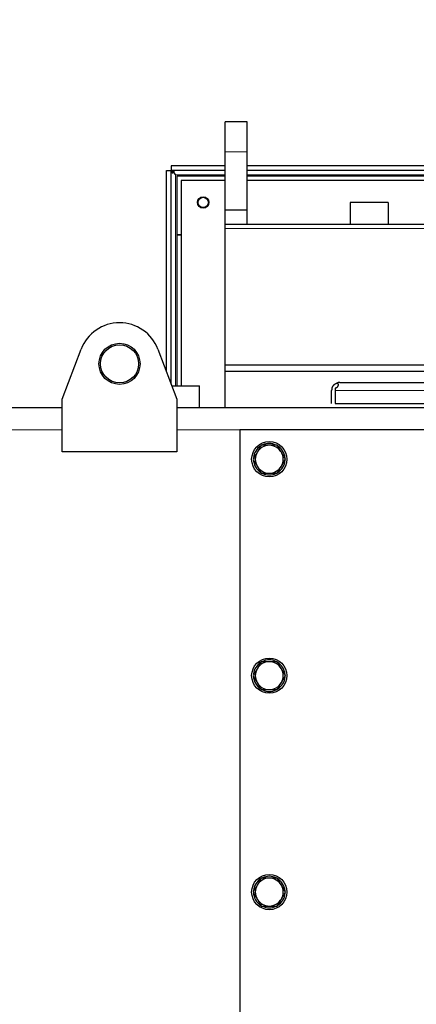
# Model space of a CAD drawing. Header units: millimetres. Extents: x 0 to 29700, y -16 to 21000.
# Tile 306 of 357: x 18906 to 19176, y 17955 to 18626. Entities that reach past the tile are written whole.
import ezdxf

# ---------------------------------------------------------------- set-up
doc = ezdxf.new("R2010")
doc.units = ezdxf.units.MM
doc.layers.add('1', color=7, linetype='Continuous', true_color=0xffffff)
doc.layers.add('254', color=7, linetype='Continuous', true_color=0xffffff)
doc.styles.add('latin_extended', font='simplex.shx')
doc.dimstyles.get("Standard").update_dxf_attribs({"dimtxt": 0.18, "dimasz": 0.18, "dimexe": 0.18, "dimexo": 0.0625, "dimgap": 0.09, "dimtad": 0, "dimtih": 1, "dimtoh": 1, "dimdec": 4, "dimzin": 0, "dimdsep": 46, "dimtxsty": 'Standard', "dimcen": 0.09, "dimadec": 0, "dimazin": 0, "dimtfac": 1, "dimtdec": 4, "dimtofl": 0, "dimtmove": 0, "dimatfit": 3, "dimfxl": 1, "dimtolj": 1, "dimtzin": 0, "dimarcsym": 0})

# ---------------------------------------------------------------- blocks, each defined once
blk = doc.blocks.new('_U4')
at = {"layer": '254', "color": 3, "linetype": 'Continuous', "lineweight": 13, "transparency": 16777216}
for p, q in [((28056.49, 18872.66), (28056.49, 14093.8)), ((18212.99, 16851.58), (18212.99, 14093.8)), ((18387.99, 14143.8), (27881.49, 14143.8))]:
    blk.add_line(p, q, dxfattribs=at)
at = {"layer": '254', "color": 3, "transparency": 16777216}
for points in [[(18387.99, 14172.97), (18387.99, 14114.64), (18212.99, 14143.8)], [(27881.49, 14114.64), (27881.49, 14172.97), (28056.49, 14143.8)]]:
    blk.add_solid(points, dxfattribs=at)
at = {"layer": 'Defpoints', "color": 0, "transparency": 16777216}
for p in [(28056.49, 18922.66), (18212.99, 16901.58), (28056.49, 14143.8)]:
    blk.add_point(p, dxfattribs=at)
at = {"layer": '254', "color": 2, "lineweight": 13, "transparency": 16777216, "insert": (22822.24, 14406.3), "char_height": 175, "attachment_point": 1, "style": 'latin_extended'}
blk.add_mtext('\\A1;9844', dxfattribs=at)

msp = doc.modelspace()

# ---------------------------------------------------------------- linework, layer by layer
at = {"layer": '1', "color": 2, "linetype": 'Continuous', "lineweight": 25}
for p, q in [((19045.987, 18535.755), (19045.987, 18556.303)), ((19060.987, 18556.303), (19045.987, 18556.303)), ((19060.987, 18535.755), (19060.987, 18556.303)), ((19045.987, 18496.303), (19045.987, 18535.755)), ((19060.987, 18496.303), (19060.987, 18535.755)), ((19005.987, 18523.101), (19009.187, 18523.101)), ((19005.987, 18385.828), (19005.987, 18523.101)), ((19009.187, 18523.101), (19009.32, 18522.968)), ((19009.187, 18377.36), (19009.187, 18523.101)), ((19045.992, 18526.303), (19009.189, 18526.303)), ((19009.189, 18526.303), (19009.189, 18523.103)), ((19009.189, 18523.103), (19009.322, 18522.97)), ((19045.992, 18523.103), (19009.189, 18523.103)), ((19010.676, 18521.613), (19012.187, 18520.103)), ((19010.677, 18521.614), (19012.187, 18520.103)), ((19010.996, 18522.177), (19010.997, 18522.237)), ((19960.974, 18526.303), (19060.999, 18526.303)), ((19960.974, 18523.103), (19060.999, 18523.103)), ((19012.987, 18519.303), (19012.987, 18479.303)), ((19045.995, 18519.303), (19012.987, 18519.303)), ((19045.996, 18516.303), (19015.987, 18516.303)), ((19015.987, 18516.303), (19015.987, 18376.29)), ((19960.976, 18519.303), (19060.997, 18519.303)), ((19960.973, 18516.303), (19061.001, 18516.303)), ((19130.987, 18501.303), (19130.987, 18486.303)), ((19156.987, 18501.303), (19130.987, 18501.303)), ((19156.987, 18501.303), (19156.987, 18486.303)), ((19045.987, 18496.303), (19060.987, 18496.303)), ((19045.987, 18486.303), (19045.987, 18496.303)), ((19060.987, 18486.303), (19060.987, 18496.303)), ((19497.996, 18486.303), (19045.987, 18486.303)), ((19045.987, 18483.609), (19045.987, 18486.303)), ((19045.987, 18390.501), (19045.987, 18483.609)), ((19012.987, 18479.303), (19015.987, 18479.303)), ((19012.987, 18479.303), (19012.987, 18376.291)), ((19015.99, 18479.303), (19012.987, 18479.303)), ((18934.987, 18367.303), (18947.794, 18401.2)), ((19000.179, 18401.2), (19012.987, 18367.303)), ((19045.987, 18386.303), (19045.987, 18390.501)), ((19441.498, 18390.501), (19045.987, 18390.501)), ((19045.987, 18386.303), (19441.498, 18386.303)), ((19045.987, 18361.298), (19045.987, 18386.303)), ((19009.587, 18376.303), (19028.487, 18376.303)), ((19028.487, 18361.303), (19028.487, 18376.303)), ((19118.487, 18364.303), (19118.487, 18373.103)), ((19120.789, 18374.627), (19120.789, 18373.103)), ((19120.789, 18373.103), (19120.789, 18364.303)), ((19123.987, 18378.603), (19510.987, 18378.603)), ((18934.987, 18331.303), (18934.987, 18367.303)), ((19012.987, 18367.303), (19012.987, 18331.303)), ((18935.013, 18361.303), (18884.987, 18361.303)), ((20572.469, 18361.303), (19012.992, 18361.303)), ((19120.789, 18364.303), (19498.488, 18364.303)), ((19965.987, 18346.303), (19055.987, 18346.303)), ((19055.987, 18346.303), (19055.987, 17716.303)), ((19012.987, 18331.303), (18934.987, 18331.303))]:
    msp.add_line(p, q, dxfattribs=at)
at = {"layer": '1', "color": 4, "linetype": 'Continuous', "lineweight": 13}
for p, q in [((19045.987, 18535.755), (19060.987, 18535.755)), ((19012.187, 18520.103), (19045.996, 18520.103)), ((19012.187, 18376.289), (19012.187, 18520.103)), ((19060.991, 18520.103), (19960.982, 18520.103)), ((19497.996, 18483.609), (19045.987, 18483.609)), ((19498.488, 18373.103), (19120.789, 18373.103)), ((18935.013, 18346.303), (18884.987, 18346.303)), ((19055.989, 18346.303), (19012.992, 18346.303))]:
    msp.add_line(p, q, dxfattribs=at)
at = {"layer": '1', "color": 2, "linetype": 'Continuous', "lineweight": 25}
for centre, radius in [((19030.987, 18501.303), 3.88), ((19030.987, 18501.303), 3.492), ((18973.987, 18391.303), 14), ((18973.987, 18391.303), 13), ((19075.987, 18326.303), 12), ((19075.987, 18178.803), 12), ((19075.987, 18031.303), 12)]:
    msp.add_circle(centre, radius, dxfattribs=at)
for centre, radius, start, end in [((18973.987, 18391.303), 28, 20.698294, 159.301706), ((19123.987, 18373.103), 5.5, 163.91174, 180), ((19075.987, 18326.303), 10.75, 123.452323, 173.917998), ((19075.987, 18326.303), 9.5, 90, 150), ((19075.987, 18326.303), 10.75, 63.536417, 115.631442), ((19075.987, 18326.303), 9.5, 30, 90), ((19075.987, 18326.303), 10.75, 4.239111, 59.697778), ((19075.987, 18326.303), 10.75, 180.431823, 237.309958), ((19075.987, 18326.303), 9.5, 150, 210), ((19075.987, 18326.303), 10.75, 302.660714, 356.23044), ((19075.987, 18326.303), 9.5, 330, 30), ((19075.987, 18326.303), 9.5, 210, 270), ((19075.987, 18326.303), 9.5, 270, 330), ((19075.987, 18326.303), 10.75, 244.296833, 295.729071), ((19075.987, 18178.803), 10.75, 123.452323, 173.917998), ((19075.987, 18178.803), 9.5, 90, 150), ((19075.987, 18178.803), 10.75, 63.536417, 115.631442), ((19075.987, 18178.803), 9.5, 30, 90), ((19075.987, 18178.803), 10.75, 4.239111, 59.697778), ((19075.987, 18178.803), 10.75, 180.431823, 237.309958), ((19075.987, 18178.803), 9.5, 150, 210), ((19075.987, 18178.803), 10.75, 302.660714, 356.23044), ((19075.987, 18178.803), 9.5, 330, 30), ((19075.987, 18178.803), 9.5, 210, 270), ((19075.987, 18178.803), 9.5, 270, 330), ((19075.987, 18178.803), 10.75, 244.296833, 295.729071), ((19075.987, 18031.303), 10.75, 123.452323, 173.917998), ((19075.987, 18031.303), 9.5, 90, 150), ((19075.987, 18031.303), 10.75, 63.536417, 115.631442), ((19075.987, 18031.303), 9.5, 30, 90), ((19075.987, 18031.303), 10.75, 4.239111, 59.697778), ((19075.987, 18031.303), 10.75, 180.431823, 237.309958), ((19075.987, 18031.303), 9.5, 150, 210), ((19075.987, 18031.303), 10.75, 302.660714, 356.23044), ((19075.987, 18031.303), 9.5, 330, 30), ((19075.987, 18031.303), 9.5, 210, 270), ((19075.987, 18031.303), 9.5, 270, 330), ((19075.987, 18031.303), 10.75, 244.296833, 295.729071)]:
    msp.add_arc(centre, radius, start, end, dxfattribs=at)
for major_axis, ratio, start_param, end_param in [((5.5, 0), 1, 1.5707963, 1.943636), ((0, 5.5), 0.999375, 0, 0.3728397)]:
    msp.add_ellipse((19123.987, 18373.103), major_axis=major_axis, ratio=ratio, start_param=start_param, end_param=end_param, dxfattribs=at)
for points, knots in [([(19010.676, 18521.613), (19010.671, 18521.609), (19010.662, 18521.6), (19010.649, 18521.586), (19010.636, 18521.573), (19010.622, 18521.561), (19010.609, 18521.548), (19010.596, 18521.536), (19010.582, 18521.524), (19010.569, 18521.513), (19010.555, 18521.501), (19010.542, 18521.49), (19010.528, 18521.48), (19010.515, 18521.469), (19010.501, 18521.459), (19010.488, 18521.449), (19010.474, 18521.44), (19010.461, 18521.43), (19010.447, 18521.421), (19010.434, 18521.413), (19010.42, 18521.404), (19010.407, 18521.396), (19010.372, 18521.376), (19010.317, 18521.347), (19010.24, 18521.317), (19010.166, 18521.297), (19010.085, 18521.287), (19009.999, 18521.291), (19009.909, 18521.313), (19009.827, 18521.354), (19009.752, 18521.409), (19009.686, 18521.478), (19009.617, 18521.571), (19009.549, 18521.694), (19009.498, 18521.822), (19009.464, 18521.931), (19009.44, 18522.015), (19009.42, 18522.103), (19009.404, 18522.177), (19009.393, 18522.237), (19009.386, 18522.28), (19009.379, 18522.323), (19009.372, 18522.367), (19009.366, 18522.412), (19009.36, 18522.456), (19009.355, 18522.501), (19009.35, 18522.546), (19009.345, 18522.592), (19009.341, 18522.637), (19009.337, 18522.684), (19009.334, 18522.73), (19009.33, 18522.777), (19009.327, 18522.824), (19009.325, 18522.872), (19009.322, 18522.92), (19009.321, 18522.952), (19009.32, 18522.968)], [0, 0, 0, 0, 0.0063002, 0.0125593, 0.0187783, 0.0249582, 0.0310999, 0.0372047, 0.0432734, 0.0493074, 0.0553075, 0.061275, 0.0672111, 0.0731168, 0.0789934, 0.084842, 0.090664, 0.0964604, 0.1022326, 0.1079819, 0.1137095, 0.1194167, 0.1251048, 0.1575579, 0.1890389, 0.2198397, 0.2502715, 0.291414, 0.3328982, 0.3754932, 0.4157656, 0.4573357, 0.500654, 0.5616962, 0.6253432, 0.6560151, 0.6869902, 0.71834, 0.7501336, 0.7648444, 0.7795239, 0.7941781, 0.8088128, 0.8234342, 0.8380479, 0.8526602, 0.8672768, 0.8819038, 0.896547, 0.9112126, 0.9259062, 0.9406338, 0.9554013, 0.9702143, 0.9850787, 1, 1, 1, 1]), ([(19009.322, 18522.97), (19009.331, 18522.969), (19009.347, 18522.969), (19009.372, 18522.967), (19009.397, 18522.966), (19009.422, 18522.965), (19009.447, 18522.963), (19009.472, 18522.962), (19009.497, 18522.96), (19009.522, 18522.959), (19009.546, 18522.957), (19009.571, 18522.955), (19009.596, 18522.953), (19009.62, 18522.951), (19009.645, 18522.949), (19009.669, 18522.947), (19009.693, 18522.945), (19009.742, 18522.94), (19009.815, 18522.932), (19009.909, 18522.92), (19010.002, 18522.906), (19010.124, 18522.884), (19010.271, 18522.852), (19010.439, 18522.803), (19010.592, 18522.742), (19010.731, 18522.667), (19010.848, 18522.576), (19010.923, 18522.485), (19010.966, 18522.403), (19010.989, 18522.337), (19011.001, 18522.268), (19011.002, 18522.197), (19010.993, 18522.125), (19010.973, 18522.05), (19010.943, 18521.974), (19010.912, 18521.914), (19010.887, 18521.871), (19010.87, 18521.845), (19010.853, 18521.82), (19010.835, 18521.794), (19010.815, 18521.768), (19010.795, 18521.742), (19010.773, 18521.716), (19010.751, 18521.691), (19010.727, 18521.665), (19010.702, 18521.639), (19010.685, 18521.623), (19010.677, 18521.614)], [0, 0, 0, 0, 0.0077752, 0.0155467, 0.0233154, 0.031082, 0.0388474, 0.0466126, 0.0543782, 0.0621453, 0.0699146, 0.077687, 0.0854633, 0.0932444, 0.1010311, 0.1088243, 0.1166249, 0.1244335, 0.155709, 0.1868058, 0.2177808, 0.2486909, 0.31179, 0.3732795, 0.4368899, 0.498019, 0.562287, 0.6233736, 0.6558011, 0.6873573, 0.7183659, 0.749168, 0.7798061, 0.8107073, 0.8421808, 0.8745196, 0.8854625, 0.8964726, 0.907559, 0.9187303, 0.9299951, 0.9413618, 0.9528385, 0.9644332, 0.9761534, 0.9880066, 1, 1, 1, 1]), ([(19010.676, 18521.613), (19010.669, 18521.62), (19010.654, 18521.635), (19010.632, 18521.657), (19010.609, 18521.68), (19010.586, 18521.703), (19010.563, 18521.726), (19010.539, 18521.75), (19010.514, 18521.774), (19010.49, 18521.799), (19010.465, 18521.824), (19010.439, 18521.849), (19010.413, 18521.875), (19010.387, 18521.901), (19010.361, 18521.928), (19010.334, 18521.954), (19010.3, 18521.989), (19010.257, 18522.032), (19010.206, 18522.083), (19010.153, 18522.136), (19010.098, 18522.19), (19010.042, 18522.246), (19010.004, 18522.284), (19009.985, 18522.303)], [0, 0, 0, 0, 0.0271929, 0.0552668, 0.084221, 0.1140552, 0.1447683, 0.1763597, 0.2088281, 0.2421723, 0.2763911, 0.3114829, 0.3474461, 0.3842791, 0.4219814, 0.4605524, 0.4999911, 0.5731951, 0.6504583, 0.7317771, 0.8171458, 0.9065566, 1, 1, 1, 1]), ([(19118.702, 18374.627), (19118.702, 18374.627), (19118.702, 18374.626), (19118.702, 18374.626), (19118.701, 18374.625), (19118.701, 18374.625), (19118.701, 18374.624), (19118.701, 18374.625), (19118.701, 18374.625), (19118.702, 18374.626), (19118.702, 18374.626), (19118.702, 18374.628), (19118.703, 18374.631), (19118.706, 18374.64), (19118.713, 18374.666), (19118.728, 18374.715), (19118.762, 18374.822), (19118.823, 18375.004), (19118.916, 18375.239), (19119.018, 18375.465), (19119.118, 18375.666), (19119.233, 18375.873), (19119.362, 18376.083), (19119.503, 18376.292), (19119.639, 18376.475), (19119.767, 18376.632), (19119.881, 18376.764), (19120.02, 18376.915), (19120.185, 18377.081), (19120.379, 18377.258), (19120.58, 18377.424), (19120.77, 18377.566), (19120.944, 18377.687), (19121.101, 18377.787), (19121.257, 18377.879), (19121.372, 18377.942), (19121.449, 18377.983), (19121.489, 18378.003), (19121.528, 18378.023), (19121.567, 18378.042), (19121.605, 18378.061), (19121.642, 18378.078), (19121.679, 18378.096), (19121.715, 18378.112), (19121.751, 18378.128), (19121.786, 18378.144), (19121.82, 18378.159), (19121.854, 18378.173), (19121.887, 18378.187), (19121.92, 18378.2), (19121.952, 18378.213), (19121.973, 18378.221), (19121.983, 18378.225)], [0, 0, 0, 0, 0.0027937, 0.0056758, 0.008556, 0.0114349, 0.0143132, 0.0171914, 0.0200702, 0.0229502, 0.0258319, 0.0287161, 0.0316033, 0.0471498, 0.0630275, 0.0939183, 0.1258338, 0.1860384, 0.250775, 0.2913485, 0.3328047, 0.3754706, 0.4169416, 0.4584969, 0.5003871, 0.5280355, 0.5557302, 0.5835446, 0.6251224, 0.6665561, 0.7080971, 0.7499947, 0.7816436, 0.8129364, 0.8439827, 0.8748945, 0.8831181, 0.8912765, 0.8993719, 0.9074067, 0.9153832, 0.9233039, 0.9311711, 0.9389873, 0.9467552, 0.9544773, 0.9621563, 0.9697949, 0.9773957, 0.9849616, 0.9924954, 1, 1, 1, 1]), ([(19121.984, 18378.225), (19121.99, 18378.223), (19122.002, 18378.219), (19122.019, 18378.213), (19122.036, 18378.206), (19122.053, 18378.199), (19122.07, 18378.193), (19122.086, 18378.186), (19122.103, 18378.179), (19122.119, 18378.171), (19122.135, 18378.164), (19122.152, 18378.157), (19122.167, 18378.149), (19122.183, 18378.141), (19122.199, 18378.133), (19122.214, 18378.125), (19122.23, 18378.117), (19122.245, 18378.109), (19122.26, 18378.1), (19122.275, 18378.091), (19122.29, 18378.083), (19122.305, 18378.074), (19122.319, 18378.064), (19122.333, 18378.055), (19122.348, 18378.045), (19122.362, 18378.036), (19122.376, 18378.026), (19122.39, 18378.016), (19122.403, 18378.006), (19122.417, 18377.995), (19122.43, 18377.985), (19122.444, 18377.974), (19122.484, 18377.94), (19122.548, 18377.88), (19122.628, 18377.789), (19122.697, 18377.688), (19122.755, 18377.58), (19122.803, 18377.465), (19122.838, 18377.344), (19122.863, 18377.217), (19122.878, 18377.068), (19122.878, 18376.897), (19122.857, 18376.702), (19122.816, 18376.5), (19122.755, 18376.294), (19122.674, 18376.085), (19122.574, 18375.875), (19122.454, 18375.667), (19122.315, 18375.466), (19122.168, 18375.288), (19122.019, 18375.135), (19121.871, 18375.005), (19121.717, 18374.893), (19121.579, 18374.812), (19121.463, 18374.755), (19121.37, 18374.716), (19121.278, 18374.685), (19121.203, 18374.665), (19121.148, 18374.652), (19121.112, 18374.645), (19121.076, 18374.639), (19121.04, 18374.634), (19121.004, 18374.63), (19120.968, 18374.627), (19120.932, 18374.625), (19120.896, 18374.624), (19120.86, 18374.624), (19120.824, 18374.625), (19120.801, 18374.627), (19120.789, 18374.627)], [0, 0, 0, 0, 0.0038504, 0.0077083, 0.0115743, 0.0154486, 0.0193317, 0.0232239, 0.0271256, 0.0310372, 0.0349591, 0.0388916, 0.0428352, 0.0467901, 0.0507568, 0.0547355, 0.0587268, 0.0627308, 0.066748, 0.0707787, 0.0748233, 0.078882, 0.0829553, 0.0870435, 0.0911468, 0.0952656, 0.0994003, 0.1035511, 0.1077184, 0.1119025, 0.1161037, 0.1203222, 0.1245585, 0.1554124, 0.1864347, 0.2177374, 0.2494297, 0.2806752, 0.3118155, 0.3429549, 0.3741979, 0.4157733, 0.4572796, 0.498969, 0.5409252, 0.5824905, 0.6239157, 0.6667181, 0.7082732, 0.7489102, 0.7821475, 0.8139395, 0.8445468, 0.8742613, 0.8905418, 0.9064067, 0.9219229, 0.9371615, 0.9430128, 0.948823, 0.9545965, 0.9603376, 0.9660508, 0.9717406, 0.9774115, 0.9830683, 0.9887155, 0.9943578, 1, 1, 1, 1]), ([(19070.502, 18335.803), (19070.054, 18335.027), (19069.602, 18334.245), (19068.917, 18333.059), (19068.688, 18332.661), (19068.226, 18331.861), (19067.993, 18331.459), (19067.759, 18331.053)], [0, 0, 0, 0, 0.5, 0.5, 0.75, 0.75, 1, 1, 1, 1]), ([(19075.987, 18335.803), (19075.519, 18335.803), (19075.054, 18335.803), (19074.13, 18335.803), (19073.671, 18335.803), (19072.301, 18335.803), (19071.398, 18335.803), (19070.502, 18335.803)], [0, 0, 0, 0, 0.25, 0.25, 0.5, 0.5, 1, 1, 1, 1]), ([(19081.471, 18335.803), (19080.575, 18335.803), (19079.672, 18335.803), (19078.303, 18335.803), (19077.844, 18335.803), (19076.92, 18335.803), (19076.455, 18335.803), (19075.987, 18335.803)], [0, 0, 0, 0, 0.5, 0.5, 0.75, 0.75, 1, 1, 1, 1]), ([(19084.214, 18331.053), (19083.98, 18331.459), (19083.747, 18331.861), (19083.285, 18332.661), (19083.056, 18333.059), (19082.371, 18334.245), (19081.919, 18335.027), (19081.471, 18335.803)], [0, 0, 0, 0, 0.25, 0.25, 0.5, 0.5, 1, 1, 1, 1]), ([(19067.759, 18331.053), (19067.525, 18330.648), (19067.293, 18330.245), (19066.831, 18329.445), (19066.601, 18329.047), (19065.916, 18327.861), (19065.465, 18327.079), (19065.017, 18326.303)], [0, 0, 0, 0, 0.25, 0.25, 0.5, 0.5, 1, 1, 1, 1]), ([(19065.017, 18326.303), (19065.465, 18325.527), (19065.916, 18324.745), (19066.601, 18323.559), (19066.831, 18323.161), (19067.293, 18322.361), (19067.525, 18321.959), (19067.759, 18321.553)], [0, 0, 0, 0, 0.5, 0.5, 0.75, 0.75, 1, 1, 1, 1]), ([(19086.956, 18326.303), (19086.508, 18327.079), (19086.057, 18327.861), (19085.372, 18329.047), (19085.142, 18329.445), (19084.68, 18330.245), (19084.448, 18330.648), (19084.214, 18331.053)], [0, 0, 0, 0, 0.5, 0.5, 0.75, 0.75, 1, 1, 1, 1]), ([(19084.214, 18321.553), (19084.448, 18321.959), (19084.68, 18322.361), (19085.142, 18323.161), (19085.372, 18323.559), (19086.057, 18324.745), (19086.508, 18325.527), (19086.956, 18326.303)], [0, 0, 0, 0, 0.25, 0.25, 0.5, 0.5, 1, 1, 1, 1]), ([(19067.759, 18321.553), (19067.993, 18321.148), (19068.226, 18320.745), (19068.688, 18319.945), (19068.917, 18319.547), (19069.602, 18318.361), (19070.054, 18317.579), (19070.502, 18316.803)], [0, 0, 0, 0, 0.25, 0.25, 0.5, 0.5, 1, 1, 1, 1]), ([(19081.471, 18316.803), (19081.919, 18317.579), (19082.371, 18318.361), (19083.056, 18319.547), (19083.285, 18319.945), (19083.747, 18320.745), (19083.98, 18321.148), (19084.214, 18321.553)], [0, 0, 0, 0, 0.5, 0.5, 0.75, 0.75, 1, 1, 1, 1]), ([(19070.502, 18316.803), (19071.398, 18316.803), (19072.301, 18316.803), (19073.671, 18316.803), (19074.13, 18316.803), (19075.054, 18316.803), (19075.519, 18316.803), (19075.987, 18316.803)], [0, 0, 0, 0, 0.5, 0.5, 0.75, 0.75, 1, 1, 1, 1]), ([(19075.987, 18316.803), (19076.455, 18316.803), (19076.92, 18316.803), (19077.844, 18316.803), (19078.303, 18316.803), (19079.672, 18316.803), (19080.575, 18316.803), (19081.471, 18316.803)], [0, 0, 0, 0, 0.25, 0.25, 0.5, 0.5, 1, 1, 1, 1]), ([(19070.502, 18188.303), (19070.054, 18187.527), (19069.602, 18186.745), (19068.917, 18185.559), (19068.688, 18185.161), (19068.226, 18184.361), (19067.993, 18183.959), (19067.759, 18183.553)], [0, 0, 0, 0, 0.5, 0.5, 0.75, 0.75, 1, 1, 1, 1]), ([(19075.987, 18188.303), (19075.519, 18188.303), (19075.054, 18188.303), (19074.13, 18188.303), (19073.671, 18188.303), (19072.301, 18188.303), (19071.398, 18188.303), (19070.502, 18188.303)], [0, 0, 0, 0, 0.25, 0.25, 0.5, 0.5, 1, 1, 1, 1]), ([(19081.471, 18188.303), (19080.575, 18188.303), (19079.672, 18188.303), (19078.303, 18188.303), (19077.844, 18188.303), (19076.92, 18188.303), (19076.455, 18188.303), (19075.987, 18188.303)], [0, 0, 0, 0, 0.5, 0.5, 0.75, 0.75, 1, 1, 1, 1]), ([(19084.214, 18183.553), (19083.98, 18183.959), (19083.747, 18184.361), (19083.285, 18185.161), (19083.056, 18185.559), (19082.371, 18186.745), (19081.919, 18187.527), (19081.471, 18188.303)], [0, 0, 0, 0, 0.25, 0.25, 0.5, 0.5, 1, 1, 1, 1]), ([(19067.759, 18183.553), (19067.525, 18183.148), (19067.293, 18182.745), (19066.831, 18181.945), (19066.601, 18181.547), (19065.916, 18180.361), (19065.465, 18179.579), (19065.017, 18178.803)], [0, 0, 0, 0, 0.25, 0.25, 0.5, 0.5, 1, 1, 1, 1]), ([(19065.017, 18178.803), (19065.465, 18178.027), (19065.916, 18177.245), (19066.601, 18176.059), (19066.831, 18175.661), (19067.293, 18174.861), (19067.525, 18174.459), (19067.759, 18174.053)], [0, 0, 0, 0, 0.5, 0.5, 0.75, 0.75, 1, 1, 1, 1]), ([(19086.956, 18178.803), (19086.508, 18179.579), (19086.057, 18180.361), (19085.372, 18181.547), (19085.142, 18181.945), (19084.68, 18182.745), (19084.448, 18183.148), (19084.214, 18183.553)], [0, 0, 0, 0, 0.5, 0.5, 0.75, 0.75, 1, 1, 1, 1]), ([(19084.214, 18174.053), (19084.448, 18174.459), (19084.68, 18174.861), (19085.142, 18175.661), (19085.372, 18176.059), (19086.057, 18177.245), (19086.508, 18178.027), (19086.956, 18178.803)], [0, 0, 0, 0, 0.25, 0.25, 0.5, 0.5, 1, 1, 1, 1]), ([(19067.759, 18174.053), (19067.993, 18173.648), (19068.226, 18173.245), (19068.688, 18172.445), (19068.917, 18172.047), (19069.602, 18170.861), (19070.054, 18170.079), (19070.502, 18169.303)], [0, 0, 0, 0, 0.25, 0.25, 0.5, 0.5, 1, 1, 1, 1]), ([(19081.471, 18169.303), (19081.919, 18170.079), (19082.371, 18170.861), (19083.056, 18172.047), (19083.285, 18172.445), (19083.747, 18173.245), (19083.98, 18173.648), (19084.214, 18174.053)], [0, 0, 0, 0, 0.5, 0.5, 0.75, 0.75, 1, 1, 1, 1]), ([(19070.502, 18169.303), (19071.398, 18169.303), (19072.301, 18169.303), (19073.671, 18169.303), (19074.13, 18169.303), (19075.054, 18169.303), (19075.519, 18169.303), (19075.987, 18169.303)], [0, 0, 0, 0, 0.5, 0.5, 0.75, 0.75, 1, 1, 1, 1]), ([(19075.987, 18169.303), (19076.455, 18169.303), (19076.92, 18169.303), (19077.844, 18169.303), (19078.303, 18169.303), (19079.672, 18169.303), (19080.575, 18169.303), (19081.471, 18169.303)], [0, 0, 0, 0, 0.25, 0.25, 0.5, 0.5, 1, 1, 1, 1]), ([(19070.502, 18040.803), (19070.054, 18040.027), (19069.602, 18039.245), (19068.917, 18038.059), (19068.688, 18037.661), (19068.226, 18036.861), (19067.993, 18036.459), (19067.759, 18036.053)], [0, 0, 0, 0, 0.5, 0.5, 0.75, 0.75, 1, 1, 1, 1]), ([(19075.987, 18040.803), (19075.519, 18040.803), (19075.054, 18040.803), (19074.13, 18040.803), (19073.671, 18040.803), (19072.301, 18040.803), (19071.398, 18040.803), (19070.502, 18040.803)], [0, 0, 0, 0, 0.25, 0.25, 0.5, 0.5, 1, 1, 1, 1]), ([(19081.471, 18040.803), (19080.575, 18040.803), (19079.672, 18040.803), (19078.303, 18040.803), (19077.844, 18040.803), (19076.92, 18040.803), (19076.455, 18040.803), (19075.987, 18040.803)], [0, 0, 0, 0, 0.5, 0.5, 0.75, 0.75, 1, 1, 1, 1]), ([(19084.214, 18036.053), (19083.98, 18036.459), (19083.747, 18036.861), (19083.285, 18037.661), (19083.056, 18038.059), (19082.371, 18039.245), (19081.919, 18040.027), (19081.471, 18040.803)], [0, 0, 0, 0, 0.25, 0.25, 0.5, 0.5, 1, 1, 1, 1]), ([(19067.759, 18036.053), (19067.525, 18035.648), (19067.293, 18035.245), (19066.831, 18034.445), (19066.601, 18034.047), (19065.916, 18032.861), (19065.465, 18032.079), (19065.017, 18031.303)], [0, 0, 0, 0, 0.25, 0.25, 0.5, 0.5, 1, 1, 1, 1]), ([(19065.017, 18031.303), (19065.465, 18030.527), (19065.916, 18029.745), (19066.601, 18028.559), (19066.831, 18028.161), (19067.293, 18027.361), (19067.525, 18026.959), (19067.759, 18026.553)], [0, 0, 0, 0, 0.5, 0.5, 0.75, 0.75, 1, 1, 1, 1]), ([(19086.956, 18031.303), (19086.508, 18032.079), (19086.057, 18032.861), (19085.372, 18034.047), (19085.142, 18034.445), (19084.68, 18035.245), (19084.448, 18035.648), (19084.214, 18036.053)], [0, 0, 0, 0, 0.5, 0.5, 0.75, 0.75, 1, 1, 1, 1]), ([(19084.214, 18026.553), (19084.448, 18026.959), (19084.68, 18027.361), (19085.142, 18028.161), (19085.372, 18028.559), (19086.057, 18029.745), (19086.508, 18030.527), (19086.956, 18031.303)], [0, 0, 0, 0, 0.25, 0.25, 0.5, 0.5, 1, 1, 1, 1]), ([(19067.759, 18026.553), (19067.993, 18026.148), (19068.226, 18025.745), (19068.688, 18024.945), (19068.917, 18024.547), (19069.602, 18023.361), (19070.054, 18022.579), (19070.502, 18021.803)], [0, 0, 0, 0, 0.25, 0.25, 0.5, 0.5, 1, 1, 1, 1]), ([(19081.471, 18021.803), (19081.919, 18022.579), (19082.371, 18023.361), (19083.056, 18024.547), (19083.285, 18024.945), (19083.747, 18025.745), (19083.98, 18026.148), (19084.214, 18026.553)], [0, 0, 0, 0, 0.5, 0.5, 0.75, 0.75, 1, 1, 1, 1]), ([(19070.502, 18021.803), (19071.398, 18021.803), (19072.301, 18021.803), (19073.671, 18021.803), (19074.13, 18021.803), (19075.054, 18021.803), (19075.519, 18021.803), (19075.987, 18021.803)], [0, 0, 0, 0, 0.5, 0.5, 0.75, 0.75, 1, 1, 1, 1]), ([(19075.987, 18021.803), (19076.455, 18021.803), (19076.92, 18021.803), (19077.844, 18021.803), (19078.303, 18021.803), (19079.672, 18021.803), (19080.575, 18021.803), (19081.471, 18021.803)], [0, 0, 0, 0, 0.25, 0.25, 0.5, 0.5, 1, 1, 1, 1])]:
    msp.add_open_spline(points, degree=3, knots=knots, dxfattribs=at)
msp.add_open_spline([(19010.677, 18521.614), (19010.489, 18521.802), (19010.161, 18522.13), (19009.987, 18522.305)], degree=2, dxfattribs=at)

# ---------------------------------------------------------------- dimensions: what is measured, and where the dimension line sits
at = {"layer": '254', "color": 2, "linetype": 'Continuous', "lineweight": 13}
dim = msp.add_linear_dim(base=(28056.493, 14143.803), p1=(18212.987, 16901.584), p2=(28056.493, 18922.663), dimstyle='Standard', override={"dimscale": 50, "dimtxt": 3.5, "dimasz": 3.5, "dimexe": 1, "dimexo": 1, "dimgap": 1.75, "dimtad": 1, "dimtih": 1, "dimtoh": 0, "dimdec": 0, "dimlfac": 1, "dimzin": 8, "dimdsep": 46, "dimlunit": 2, "dimtxsty": 'latin_extended', "dimsah": 1, "dimse1": 0, "dimse2": 0, "dimsd1": 0, "dimsd2": 0, "dimclrd": 3, "dimclre": 3, "dimclrt": 2, "dimtol": 0, "dimtm": -0.1, "dimtfac": 0.714286, "dimtdec": 3, "dimtofl": 1, "dimtmove": 0, "dimtzin": 8, "dimlwd": 13, "dimlwe": 13}, dxfattribs=at)
dim.commit()
dim.dimension.update_dxf_attribs({"geometry": '_U4', "text_midpoint": (23134.74, 14143.803), "dimtype": 160})

doc.saveas('drawing.dxf')
